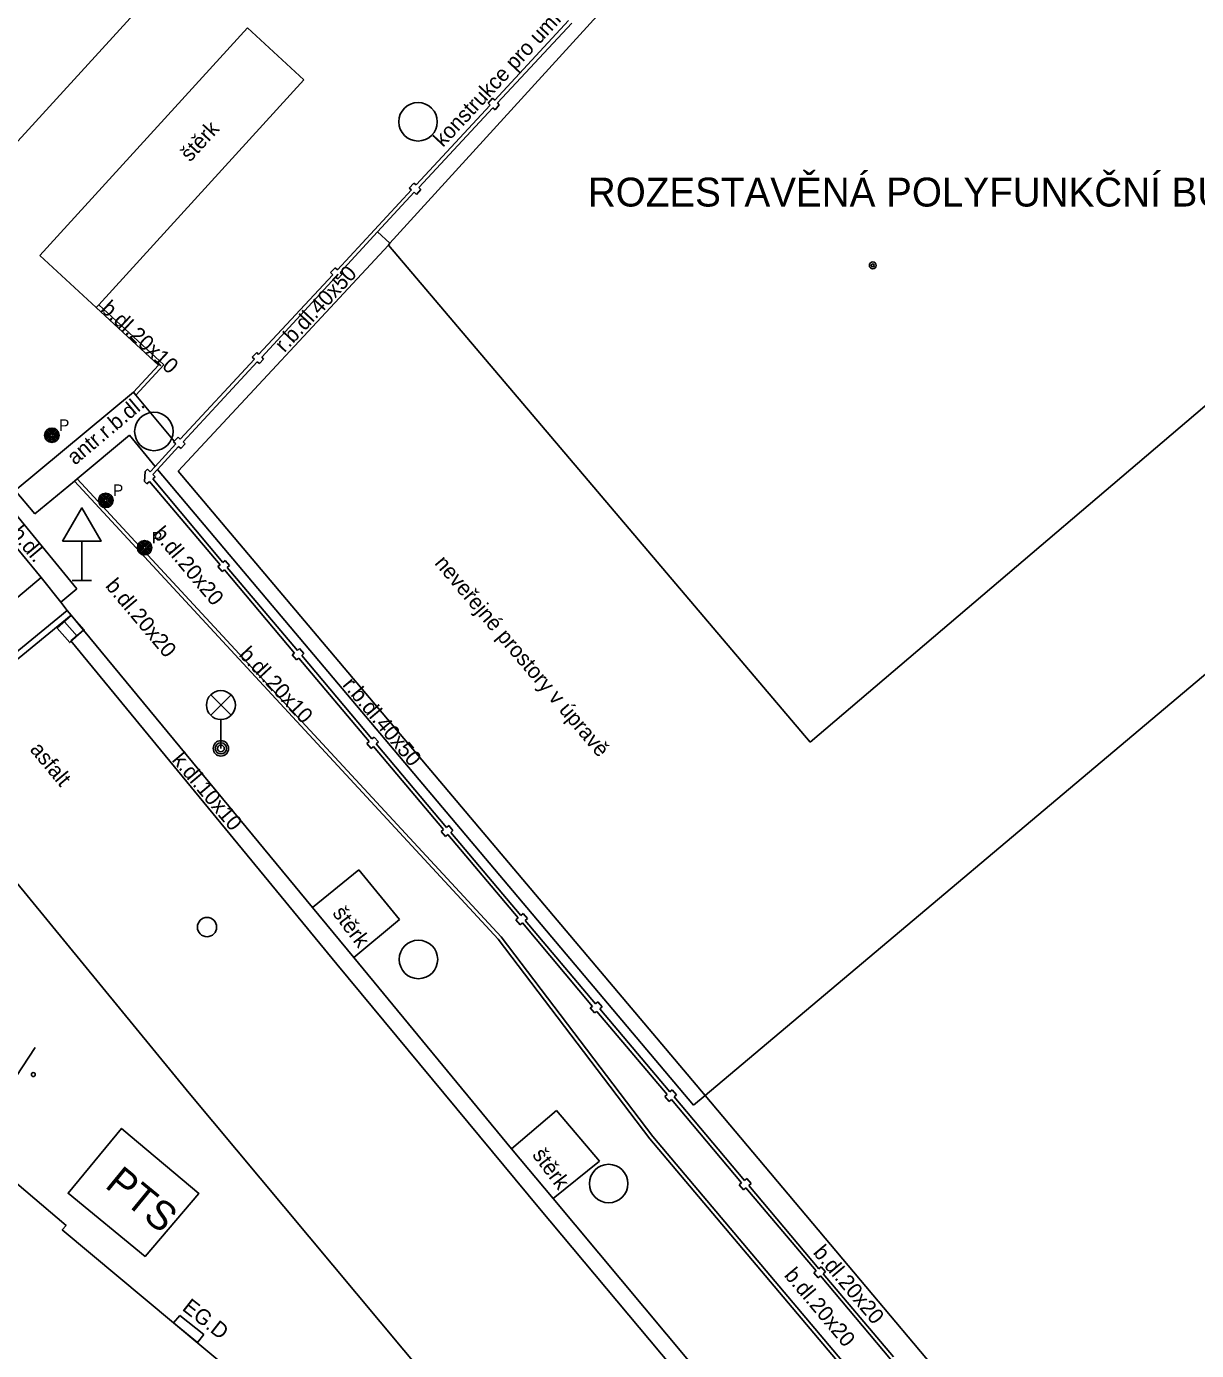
# Model space of a CAD drawing. Extents: x -598932 to -598196, y -1162207 to -1161504.
# Drawn here: x -598426.14 to -598395.75, y -1161633.2 to -1161598.82 of the extents above; entities that cross this region are included whole.
import ezdxf

# ---------------------------------------------------------------- set-up
doc = ezdxf.new("R2010")
doc.units = 0
for name, color, linetype in [('Level 27', 7, 'Continuous'), ('Level 28', 7, 'Continuous'), ('Level 33', 7, 'Continuous'), ('Level 34', 7, 'Continuous'), ('Level 36', 7, 'Continuous'), ('Level 39', 7, 'Continuous'), ('silnoproud - povrch.  znaky a  RIS  skut. velikost', 7, 'Continuous'), ('TM - budovy zdene_ betonove - VN', 7, 'Continuous'), ('TM - budovy zdene_ betonove - VP', 7, 'Continuous'), ('TM - chodniky - VP', 7, 'Continuous'), ('TM - komunikace - VP', 7, 'Continuous'), ('TM - plot zdeny_ ohradni zed - VP', 7, 'Continuous'), ('TM - popis objektu', 7, 'Continuous'), ('TM - popis povrchu', 7, 'Continuous'), ('TM - poznamka', 7, 'Continuous'), ('TM - rozhrani mezi zpev. plochami mezi sebou - VP', 7, 'Continuous'), ('TM - rozhrani ploch obecne - VP', 7, 'Continuous'), ('Vrstva 34', 7, 'Continuous')]:
    doc.layers.add(name, color=color, linetype=linetype)

msp = doc.modelspace()

# ---------------------------------------------------------------- linework, layer by layer
at = {"layer": 'Level 27'}
msp.add_line((-598425.154, -1161614.272), (-598424.826, -1161614.648), dxfattribs=at)
msp.add_lwpolyline([(-598425.343, -1161614.436), (-598425.014, -1161614.813), (-598424.637, -1161614.484), (-598424.966, -1161614.107)], close=True, dxfattribs=at)
for centre in [(-598415.97, -1161601.29), (-598422.83, -1161609.33), (-598415.96, -1161623.04), (-598411.02, -1161628.86)]:
    msp.add_circle(centre, 0.5, dxfattribs=at)
at = {"layer": 'Level 28'}
msp.add_circle((-598421.45, -1161622.2), 0.25, dxfattribs=at)
at = {"layer": 'Level 33'}
for p, q in [((-598421.355, -1161616.7), (-598420.825, -1161616.17)), ((-598421.355, -1161616.17), (-598420.825, -1161616.7)), ((-598421.09, -1161616.81), (-598421.09, -1161617.56))]:
    msp.add_line(p, q, dxfattribs=at)
for centre, radius in [((-598421.09, -1161616.435), 0.375), ((-598421.09, -1161617.56), 0.2), ((-598421.09, -1161617.56), 0.145), ((-598421.09, -1161617.56), 0.0876)]:
    msp.add_circle(centre, radius, dxfattribs=at)
at = {"layer": 'Level 34'}
for p, q in [((-598424.7, -1161612.182), (-598424.7, -1161613.2)), ((-598424.95, -1161613.2), (-598424.45, -1161613.2))]:
    msp.add_line(p, q, dxfattribs=at)
msp.add_lwpolyline([(-598425.2, -1161612.182), (-598424.2, -1161612.182), (-598424.7, -1161611.316)], close=True, dxfattribs=at)
at = {"layer": 'Level 36'}
msp.add_lwpolyline([(-598426.91, -1161625.33), (-598426.41, -1161626.08), (-598425.91, -1161625.33)], dxfattribs=at)
msp.add_circle((-598425.961, -1161626.03), 0.05, dxfattribs=at)
at = {"layer": 'Level 39'}
for radius in [0.09, 0.0398]:
    msp.add_circle((-598404.16, -1161605.02), radius, dxfattribs=at)
at = {"layer": 'silnoproud - povrch.  znaky a  RIS  skut. velikost'}
for points in [[(-598422.16, -1161632.29), (-598422.32, -1161632.48)], [(-598422.16, -1161632.29), (-598421.53, -1161632.78)], [(-598422.32, -1161632.48), (-598421.7, -1161632.99)], [(-598421.53, -1161632.78), (-598421.7, -1161632.99)]]:
    msp.add_lwpolyline(points, dxfattribs=at)
at = {"layer": 'TM - budovy zdene_ betonove - VN'}
for points in [[(-598422.2, -1161610.36), (-598416.74, -1161604.49)], [(-598408.51, -1161626.57), (-598422.2, -1161610.36)]]:
    msp.add_lwpolyline(points, dxfattribs=at)
at = {"layer": 'TM - budovy zdene_ betonove - VP'}
for points in [[(-598405.26, -1161591.89), (-598405.58, -1161592.24), (-598416.7, -1161604.44), (-598416.74, -1161604.49)], [(-598416.74, -1161604.49), (-598405.79, -1161617.4)], [(-598405.79, -1161617.4), (-598392.57, -1161606.15)], [(-598394.64, -1161614.89), (-598408.51, -1161626.57)], [(-598408.51, -1161626.57), (-598377.84, -1161663.03), (-598377.82, -1161663.06)], [(-598423.45, -1161627.62), (-598421.66, -1161629.12), (-598423.06, -1161630.75), (-598425.06, -1161629.11), (-598423.67, -1161627.43), (-598423.45, -1161627.62)]]:
    msp.add_lwpolyline(points, dxfattribs=at)
at = {"layer": 'TM - chodniky - VP'}
for points in [[(-598425.79, -1161604.76), (-598420.4, -1161598.85)], [(-598420.4, -1161598.85), (-598418.94, -1161600.2)], [(-598424.33, -1161606.11), (-598424.26, -1161606.04), (-598418.94, -1161600.2)], [(-598425.79, -1161604.76), (-598424.33, -1161606.11)], [(-598418.71, -1161621.69), (-598417.51, -1161620.71)], [(-598417.51, -1161620.71), (-598416.45, -1161622)], [(-598416.45, -1161622), (-598417.64, -1161622.99)], [(-598413.54, -1161627.96), (-598412.37, -1161626.96)], [(-598412.37, -1161626.96), (-598411.26, -1161628.28)], [(-598411.26, -1161628.28), (-598412.46, -1161629.25)]]:
    msp.add_lwpolyline(points, dxfattribs=at)
at = {"layer": 'TM - komunikace - VP'}
for points in [[(-598428.74, -1161604.39), (-598422.53, -1161597.59)], [(-598428.15, -1161610.23), (-598425.76, -1161613.12)], [(-598425.76, -1161613.12), (-598425.25, -1161613.76), (-598425.08, -1161613.98), (-598424.98, -1161614.1)], [(-598424.98, -1161614.1), (-598424.66, -1161614.49), (-598418.71, -1161621.69)], [(-598429.24, -1161617.59), (-598421.91, -1161626.51)], [(-598418.71, -1161621.69), (-598417.64, -1161622.99)], [(-598417.64, -1161622.99), (-598413.54, -1161627.96)], [(-598421.91, -1161626.51), (-598416.34, -1161633.19)], [(-598412.46, -1161629.25), (-598413.54, -1161627.96)], [(-598412.46, -1161629.25), (-598408.33, -1161634.19)], [(-598416.34, -1161633.19), (-598410.03, -1161640.73)]]:
    msp.add_lwpolyline(points, dxfattribs=at)
at = {"layer": 'TM - plot zdeny_ ohradni zed - VP'}
for points in [[(-598422.32, -1161632.48), (-598425.21, -1161630.06), (-598425.11, -1161629.95), (-598427.85, -1161627.62)], [(-598384.78, -1161672.98), (-598397.1, -1161658.29), (-598403.84, -1161650.45), (-598409.6, -1161643.39), (-598416.12, -1161637.65), (-598422.32, -1161632.48)]]:
    msp.add_lwpolyline(points, dxfattribs=at)
at = {"layer": 'TM - rozhrani mezi zpev. plochami mezi sebou - VP'}
for points in [[(-598417.02, -1161604.15), (-598416.7, -1161604.44)], [(-598422.71, -1161607.61), (-598424.33, -1161606.11)], [(-598424.26, -1161606.04), (-598422.57, -1161607.6)], [(-598423.36, -1161608.31), (-598422.71, -1161607.61)], [(-598423.3, -1161608.39), (-598422.57, -1161607.6)], [(-598426.43, -1161610.86), (-598423.36, -1161608.31)], [(-598423.36, -1161608.31), (-598423.3, -1161608.39), (-598422.3, -1161609.58)], [(-598423.46, -1161609.43), (-598424.82, -1161610.56), (-598424.89, -1161610.62), (-598425.92, -1161611.47)], [(-598422.8, -1161610.24), (-598423.46, -1161609.43)], [(-598424.83, -1161613.42), (-598427.73, -1161609.89)], [(-598422.74, -1161610.32), (-598408.82, -1161626.82)], [(-598424.89, -1161610.62), (-598413.89, -1161622.51)], [(-598424.82, -1161610.56), (-598413.81, -1161622.45)], [(-598425.92, -1161611.47), (-598426.43, -1161610.86)], [(-598424.83, -1161613.42), (-598425.25, -1161613.76)], [(-598429.34, -1161617.47), (-598425.08, -1161613.98)], [(-598429.24, -1161617.59), (-598424.98, -1161614.1)], [(-598424.99, -1161614.77), (-598424.66, -1161614.49)], [(-598424.99, -1161614.77), (-598418.08, -1161623.16)], [(-598413.81, -1161622.45), (-598409.87, -1161627.64)], [(-598413.89, -1161622.51), (-598409.95, -1161627.7)], [(-598418.08, -1161623.16), (-598412.82, -1161629.51)], [(-598408.82, -1161626.82), (-598408.51, -1161626.57)], [(-598409.87, -1161627.64), (-598380.43, -1161662.53)], [(-598409.95, -1161627.7), (-598380.57, -1161662.51)], [(-598407.64, -1161635.69), (-598412.82, -1161629.51)]]:
    msp.add_lwpolyline(points, dxfattribs=at)
at = {"layer": 'TM - rozhrani ploch obecne - VP'}
for points in [[(-598412.06, -1161598.66), (-598413.98, -1161600.73)], [(-598411.98, -1161598.73), (-598413.91, -1161600.8)], [(-598414.15, -1161600.81), (-598414.04, -1161600.68)], [(-598414.15, -1161600.81), (-598414.1, -1161600.86)], [(-598413.98, -1161600.73), (-598414.04, -1161600.68)], [(-598413.86, -1161600.85), (-598413.91, -1161600.8)], [(-598414.1, -1161600.86), (-598416.02, -1161602.93)], [(-598414.03, -1161600.93), (-598415.95, -1161603)], [(-598414.03, -1161600.93), (-598413.97, -1161600.98)], [(-598413.97, -1161600.98), (-598413.86, -1161600.85)], [(-598416.2, -1161603.01), (-598416.08, -1161602.88)], [(-598416.02, -1161602.93), (-598416.08, -1161602.88)], [(-598416.14, -1161603.06), (-598418.06, -1161605.13)], [(-598416.07, -1161603.12), (-598417.02, -1161604.15), (-598417.99, -1161605.2)], [(-598416.2, -1161603.01), (-598416.14, -1161603.06)], [(-598416.07, -1161603.12), (-598416.01, -1161603.18)], [(-598416.01, -1161603.18), (-598415.9, -1161603.05)], [(-598415.9, -1161603.05), (-598415.95, -1161603)], [(-598418.18, -1161605.26), (-598420.11, -1161607.33)], [(-598418.24, -1161605.2), (-598418.12, -1161605.08)], [(-598418.24, -1161605.2), (-598418.18, -1161605.26)], [(-598418.06, -1161605.13), (-598418.12, -1161605.08)], [(-598418.05, -1161605.37), (-598417.94, -1161605.25)], [(-598417.94, -1161605.25), (-598417.99, -1161605.2)], [(-598418.11, -1161605.32), (-598420.03, -1161607.4)], [(-598418.11, -1161605.32), (-598418.05, -1161605.37)], [(-598420.28, -1161607.4), (-598420.16, -1161607.28)], [(-598420.11, -1161607.33), (-598420.16, -1161607.28)], [(-598420.22, -1161607.45), (-598422.15, -1161609.53)], [(-598420.15, -1161607.52), (-598422.07, -1161609.6)], [(-598420.28, -1161607.4), (-598420.22, -1161607.45)], [(-598420.15, -1161607.52), (-598420.09, -1161607.57)], [(-598420.09, -1161607.57), (-598419.98, -1161607.45)], [(-598419.98, -1161607.45), (-598420.03, -1161607.4)], [(-598422.26, -1161609.65), (-598422.8, -1161610.24), (-598422.93, -1161610.38)], [(-598422.19, -1161609.72), (-598422.74, -1161610.32), (-598422.86, -1161610.45)], [(-598422.32, -1161609.6), (-598422.3, -1161609.58), (-598422.2, -1161609.48)], [(-598422.32, -1161609.6), (-598422.26, -1161609.65)], [(-598422.15, -1161609.53), (-598422.2, -1161609.48)], [(-598422.19, -1161609.72), (-598422.13, -1161609.77)], [(-598422.13, -1161609.77), (-598422.02, -1161609.65)], [(-598422.02, -1161609.65), (-598422.07, -1161609.6)], [(-598423.06, -1161610.37), (-598423.07, -1161610.63)], [(-598423.06, -1161610.37), (-598423, -1161610.31)], [(-598422.93, -1161610.38), (-598423, -1161610.31)], [(-598422.8, -1161610.51), (-598422.86, -1161610.45)], [(-598423.07, -1161610.63), (-598423.01, -1161610.69)], [(-598423.01, -1161610.69), (-598422.94, -1161610.63)], [(-598422.94, -1161610.63), (-598421.11, -1161612.79)], [(-598422.86, -1161610.56), (-598422.8, -1161610.51)], [(-598422.86, -1161610.56), (-598421.04, -1161612.73)], [(-598421.11, -1161612.79), (-598421.17, -1161612.84)], [(-598421.17, -1161612.84), (-598421.06, -1161612.97)], [(-598420.98, -1161612.68), (-598421.04, -1161612.73)], [(-598420.87, -1161612.81), (-598420.98, -1161612.68)], [(-598420.93, -1161612.86), (-598420.87, -1161612.81)], [(-598420.93, -1161612.86), (-598419.1, -1161615.02)], [(-598430, -1161616.69), (-598425.76, -1161613.12)], [(-598421.06, -1161612.97), (-598421, -1161612.92)], [(-598421, -1161612.92), (-598419.18, -1161615.09)], [(-598419.18, -1161615.09), (-598419.24, -1161615.13)], [(-598419.24, -1161615.13), (-598419.13, -1161615.26)], [(-598419.13, -1161615.26), (-598419.07, -1161615.22)], [(-598419.05, -1161614.97), (-598419.1, -1161615.02)], [(-598419.07, -1161615.22), (-598417.24, -1161617.38)], [(-598418.94, -1161615.1), (-598419.05, -1161614.97)], [(-598418.99, -1161615.15), (-598418.94, -1161615.1)], [(-598418.99, -1161615.15), (-598417.17, -1161617.31)], [(-598417.11, -1161617.27), (-598417.17, -1161617.31)], [(-598417, -1161617.39), (-598417.11, -1161617.27)], [(-598417.24, -1161617.38), (-598417.3, -1161617.43)], [(-598417.3, -1161617.43), (-598417.19, -1161617.56)], [(-598417.19, -1161617.56), (-598417.13, -1161617.51)], [(-598417.13, -1161617.51), (-598415.31, -1161619.67)], [(-598417.06, -1161617.44), (-598417, -1161617.39)], [(-598417.06, -1161617.44), (-598415.23, -1161619.61)], [(-598415.31, -1161619.67), (-598415.37, -1161619.72)], [(-598415.37, -1161619.72), (-598415.26, -1161619.85)], [(-598415.17, -1161619.56), (-598415.23, -1161619.61)], [(-598415.07, -1161619.69), (-598415.17, -1161619.56)], [(-598415.12, -1161619.74), (-598415.07, -1161619.69)], [(-598415.12, -1161619.74), (-598413.3, -1161621.9)], [(-598415.26, -1161619.85), (-598415.2, -1161619.8)], [(-598415.2, -1161619.8), (-598413.37, -1161621.96)], [(-598413.37, -1161621.96), (-598413.43, -1161622.01)], [(-598413.43, -1161622.01), (-598413.32, -1161622.14)], [(-598413.32, -1161622.14), (-598413.26, -1161622.09)], [(-598413.24, -1161621.85), (-598413.3, -1161621.9)], [(-598413.26, -1161622.09), (-598411.44, -1161624.26)], [(-598413.13, -1161621.98), (-598413.24, -1161621.85)], [(-598413.19, -1161622.03), (-598413.13, -1161621.98)], [(-598413.19, -1161622.03), (-598411.36, -1161624.19)], [(-598411.3, -1161624.14), (-598411.36, -1161624.19)], [(-598411.19, -1161624.27), (-598411.3, -1161624.14)], [(-598411.44, -1161624.26), (-598411.5, -1161624.3)], [(-598411.5, -1161624.3), (-598411.39, -1161624.43)], [(-598411.39, -1161624.43), (-598411.33, -1161624.39)], [(-598411.33, -1161624.39), (-598409.5, -1161626.55)], [(-598411.25, -1161624.32), (-598411.19, -1161624.27)], [(-598411.25, -1161624.32), (-598409.43, -1161626.48)], [(-598409.5, -1161626.55), (-598409.56, -1161626.6)], [(-598409.56, -1161626.6), (-598409.45, -1161626.73)], [(-598409.37, -1161626.43), (-598409.43, -1161626.48)], [(-598409.26, -1161626.56), (-598409.37, -1161626.43)], [(-598409.32, -1161626.61), (-598409.26, -1161626.56)], [(-598409.32, -1161626.61), (-598407.49, -1161628.78)], [(-598409.45, -1161626.73), (-598409.39, -1161626.68)], [(-598409.39, -1161626.68), (-598407.57, -1161628.84)], [(-598407.57, -1161628.84), (-598407.63, -1161628.89)], [(-598407.63, -1161628.89), (-598407.52, -1161629.02)], [(-598407.52, -1161629.02), (-598407.46, -1161628.97)], [(-598407.43, -1161628.73), (-598407.49, -1161628.78)], [(-598407.46, -1161628.97), (-598405.63, -1161631.13)], [(-598407.32, -1161628.86), (-598407.43, -1161628.73)], [(-598407.38, -1161628.91), (-598407.32, -1161628.86)], [(-598407.38, -1161628.91), (-598405.56, -1161631.07)], [(-598405.5, -1161631.02), (-598405.56, -1161631.07)], [(-598405.39, -1161631.15), (-598405.5, -1161631.02)], [(-598405.63, -1161631.13), (-598405.69, -1161631.18)], [(-598405.69, -1161631.18), (-598405.58, -1161631.31)], [(-598405.58, -1161631.31), (-598405.52, -1161631.26)], [(-598405.52, -1161631.26), (-598403.7, -1161633.42)], [(-598405.45, -1161631.2), (-598405.39, -1161631.15)], [(-598405.45, -1161631.2), (-598403.62, -1161633.36)]]:
    msp.add_lwpolyline(points, dxfattribs=at)
at = {"layer": 'Vrstva 34'}
for centre, radius in [((-598425.48, -1161609.43), 0.188), ((-598425.48, -1161609.43), 0.15), ((-598425.48, -1161609.43), 0.113), ((-598425.48, -1161609.43), 0.075), ((-598425.48, -1161609.43), 0.0375), ((-598424.08, -1161611.12), 0.188), ((-598424.08, -1161611.12), 0.15), ((-598424.08, -1161611.12), 0.113), ((-598424.08, -1161611.12), 0.075), ((-598424.08, -1161611.12), 0.0375), ((-598423.07, -1161612.35), 0.188), ((-598423.07, -1161612.35), 0.15), ((-598423.07, -1161612.35), 0.113), ((-598423.07, -1161612.35), 0.075), ((-598423.07, -1161612.35), 0.0375)]:
    msp.add_circle(centre, radius, dxfattribs=at)

# ---------------------------------------------------------------- texts
at = {"layer": 'TM - popis objektu'}
msp.add_text('ROZESTAVĚNÁ POLYFUNKČNÍ BUDOVA "INSADY"', height=0.75, dxfattribs=at).set_placement((-598411.56, -1161603.49))
for s, height, rotation, p in [('PTS', 0.75, 320.6483, (-598424.13, -1161628.94)), ('EG.D', 0.4, 322, (-598422.12, -1161632.13))]:
    msp.add_text(s, height=height, rotation=rotation, dxfattribs=at).set_placement(p)
at = {"layer": 'TM - popis povrchu'}
for s, rotation, p in [('štěrk', 47.4818, (-598421.89, -1161602.35)), ('r.b.dl.40x50', 47, (-598419.44, -1161607.3)), ('b.dl.20x10', 317, (-598424.23, -1161606.18)), ('antr.r.b.dl.', 40, (-598424.88, -1161610.22)), ('antr.r.b.dl.', 310, (-598427.47, -1161610.92)), ('b.dl.20x20', 310.149, (-598422.88, -1161612)), ('b.dl.20x20', 310.149, (-598424.11, -1161613.35)), ('b.dl.20x10', 313, (-598420.64, -1161615.14)), ('r.b.dl.40x50', 310, (-598417.95, -1161615.92)), ('asf.', 309.8224, (-598426.07, -1161617.6)), ('asfalt', 309.8224, (-598426.07, -1161617.6)), ('k.dl.10x10', 310.149, (-598422.38, -1161617.87)), ('štěrk', 306.7883, (-598418.21, -1161621.84)), ('štěrk', 306.7883, (-598413.02, -1161628.12)), ('b.dl.20x20', 310.149, (-598405.73, -1161630.66)), ('b.dl.20x20', 310.149, (-598406.48, -1161631.25))]:
    msp.add_text(s, height=0.4, rotation=rotation, dxfattribs=at).set_placement(p)
at = {"layer": 'TM - poznamka'}
for s, rotation, p in [('konstrukce pro umístění mobilního protipovodňového hrazení', 47, (-598415.32, -1161601.97)), ('neveřejné prostory v úpravě', 310.2952, (-598415.56, -1161612.76))]:
    msp.add_text(s, height=0.4, rotation=rotation, dxfattribs=at).set_placement(p)
at = {"layer": 'Vrstva 34'}
for p in [(-598425.292, -1161609.317), (-598423.892, -1161611.007), (-598422.882, -1161612.237)]:
    msp.add_text('P', height=0.3, dxfattribs=at).set_placement(p)

doc.saveas('drawing.dxf')
